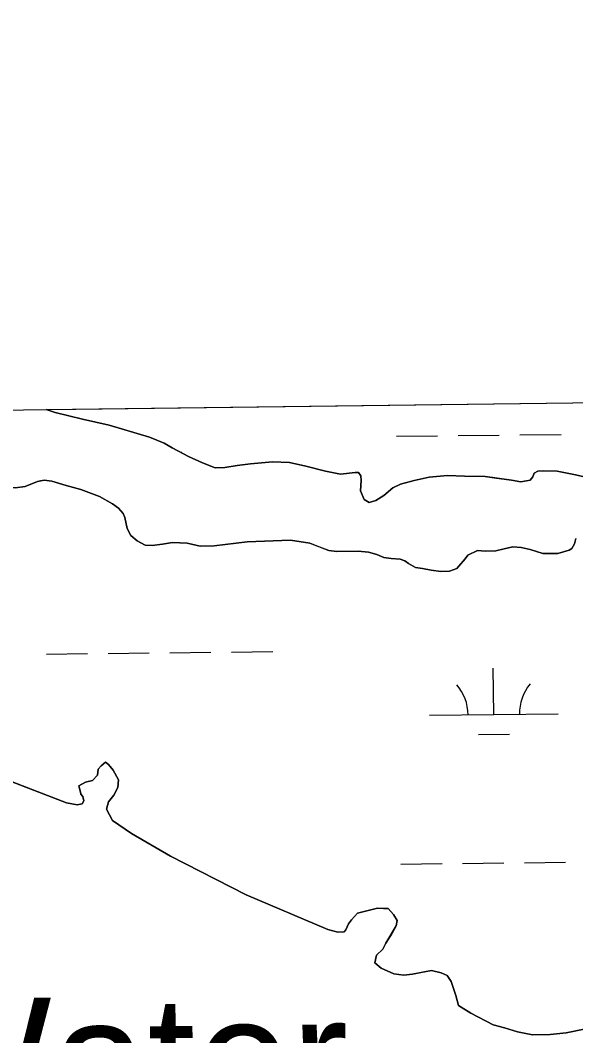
# Model space of a CAD drawing. Extents: x 3734862 to 3772949, y 391520 to 417239.
# Drawn here: x 3747329 to 3747760, y 414658 to 415447 of the extents above; entities that cross this region are included whole.
import ezdxf

# ---------------------------------------------------------------- set-up
doc = ezdxf.new("R2010")
doc.units = 0
for name, color, linetype in [('V-GRID-FRAM', 7, 'Continuous'), ('V-RIVR-IDEN', 7, 'Continuous'), ('V-TOPO-SHOR', 7, 'Continuous'), ('V-WETL-SWMP', 7, 'Continuous')]:
    doc.layers.add(name, color=color, linetype=linetype)

msp = doc.modelspace()

# ---------------------------------------------------------------- linework, layer by layer
at = {"layer": 'V-GRID-FRAM'}
msp.add_lwpolyline([(3738832.32, 415033.81), (3770599.18, 415447.36), (3770843.79, 397266.59), (3739061.07, 396852.84), (3738832.32, 415033.81)], dxfattribs=at)
at = {"layer": 'V-TOPO-SHOR'}
for points in [[(3747341.96, 415088.64), (3747332.39, 415084.77), (3747324.7, 415083.8), (3747315.57, 415083.95), (3747307.53, 415084.08), (3747295.88, 415086.47), (3747285.68, 415088.46), (3747276.93, 415089.7), (3747267.46, 415092.04), (3747260.93, 415094.71), (3747254.06, 415099.21), (3747247.2, 415104.07), (3747241.78, 415108.18), (3747238.2, 415112.62), (3747236.83, 415118.13), (3747247.62, 415139.05), (3747249.63, 415141.47), (3747250.59, 415143.4)], [(3747348.71, 415144.68), (3747355.72, 415142.31), (3747376.83, 415137.22), (3747397.58, 415132.49), (3747428.86, 415123.21), (3747440.48, 415118.64), (3747446.63, 415114.88), (3747459.31, 415108.1), (3747470.19, 415103.17), (3747480, 415099.35), (3747487.67, 415099.6), (3747497.2, 415101.27), (3747507.46, 415102.56), (3747524.66, 415104.11), (3747537.8, 415103.53), (3747550.54, 415100.76), (3747565.83, 415096.86), (3747577.49, 415094.48), (3747588.83, 415095.75), (3747591.39, 415095.71), (3747593.18, 415093.12), (3747593.48, 415089.46), (3747592.99, 415081.43), (3747595.8, 415074.81), (3747599.78, 415072.55), (3747604.92, 415073.93), (3747611.2, 415077.85), (3747618.24, 415083.94), (3747624.13, 415086.77), (3747634.78, 415089.52), (3747646.52, 415092.25), (3747660.79, 415093.48), (3747673.93, 415092.9), (3747690.01, 415092.64), (3747698.76, 415091.4), (3747710.43, 415089.75), (3747717.71, 415088.53), (3747722.11, 415089.19), (3747725.04, 415089.88), (3747726.91, 415092.4), (3747728.06, 415095.31), (3747731, 415096.72), (3747735.39, 415097.01), (3747745.99, 415096.84), (3747760.19, 415094.05), (3747783.86, 415088.55)], [(3747668.01, 415021.01), (3747662.13, 415018.91), (3747655.55, 415018.65), (3747647.89, 415019.87), (3747641.33, 415021.08), (3747635.87, 415021.9), (3747630.43, 415024.91), (3747627.55, 415027.15), (3747623.91, 415028.3), (3747616.98, 415028.78), (3747611.14, 415029.61), (3747605.7, 415031.89), (3747599.15, 415033.82), (3747591.13, 415034.69), (3747583.45, 415034.45), (3747574.68, 415034.23), (3747568.48, 415035.06), (3747563.39, 415036.97), (3747559.4, 415038.49), (3747553.59, 415040.78), (3747538.64, 415043.22), (3747505, 415041.94), (3747479.37, 415038.71), (3747468.4, 415038.52), (3747458.21, 415040.88), (3747446.89, 415041.43), (3747439.2, 415040.09), (3747431.14, 415039.12), (3747425.66, 415039.21), (3747419.5, 415042.6), (3747414.46, 415046.71), (3747411.62, 415052.23), (3747409.93, 415060.67), (3747408.52, 415063.98), (3747404.94, 415068.06), (3747400.24, 415071.42), (3747390.1, 415077.07), (3747375.57, 415082.42), (3747364.29, 415085.53), (3747353.02, 415089), (3747347.19, 415089.83), (3747344.25, 415089.15), (3747341.96, 415088.64)], [(3747760.48, 415044.35), (3747759.32, 415040.35), (3747757.43, 415036.72), (3747755.21, 415035.3), (3747746.41, 415032.88), (3747734.71, 415032.71), (3747724.89, 415035.79), (3747717.98, 415037.37), (3747711.41, 415037.84), (3747704.81, 415036.49), (3747698.2, 415034.77), (3747690.16, 415034.53), (3747683.95, 415035), (3747676.58, 415031.47), (3747674.35, 415028.58), (3747670.99, 415024.61), (3747668.01, 415021.01)], [(3747296.23, 414865.12), (3747364.39, 414838.81), (3747372.77, 414837.28), (3747376.51, 414838.15), (3747377.95, 414840.46), (3747377.07, 414843.74), (3747375.7, 414845.63), (3747375.71, 414846.09), (3747373.94, 414852.19), (3747379.12, 414854.91), (3747384.74, 414856.21), (3747388.54, 414860.35), (3747389.08, 414865.01), (3747391.46, 414867.77), (3747394.77, 414870.52), (3747397.08, 414868.61), (3747400.74, 414864.35), (3747404.82, 414856.82), (3747404.25, 414850.76), (3747401.35, 414844.74), (3747397.07, 414839.68), (3747395.58, 414834.1), (3747400.1, 414825.16), (3747414.87, 414815.12), (3747445.38, 414797.36), (3747504.15, 414767.47), (3747567.64, 414740.3), (3747575.54, 414738.31), (3747580.21, 414738.69), (3747581.64, 414740.07), (3747583.58, 414744.71), (3747585.96, 414747.93), (3747590.71, 414752.99), (3747596.81, 414754.76), (3747606.18, 414756.94), (3747610.84, 414756.86), (3747614.57, 414756.8), (3747618.7, 414752.07), (3747621.42, 414747.36), (3747620.89, 414743.16), (3747617.53, 414737.62), (3747612.73, 414729.77), (3747610.32, 414725.14), (3747605.58, 414720.55), (3747604.08, 414714.51), (3747609.15, 414710.22), (3747618.88, 414705.87), (3747626.79, 414704.8)], [(3747626.79, 414704.8), (3747633.34, 414705.63), (3747639.89, 414706.92), (3747648.32, 414708.65), (3747655.75, 414706.66), (3747660.39, 414704.72), (3747663.58, 414700), (3747667.14, 414689.21), (3747669.34, 414681.24)], [(3747669.34, 414681.24), (3747678.74, 414675.24), (3747696.14, 414666.19), (3747704.87, 414663.85), (3747715.05, 414660.77), (3747726.7, 414658.38), (3747740.6, 414658.88), (3747753.04, 414660.14), (3747766.98, 414662.84), (3747777.96, 414664.12), (3747788.93, 414664.67), (3747799.87, 414663.03), (3747832.46, 414667.15)]]:
    msp.add_lwpolyline(points, dxfattribs=at)
at = {"layer": 'V-WETL-SWMP'}
for p, q in [((3747348.71, 415144.68), (3748682.35, 415162.04)), ((3747355.72, 415142.31), (3747348.71, 415144.68)), ((3747376.83, 415137.22), (3747355.72, 415142.31)), ((3747397.58, 415132.49), (3747376.83, 415137.22)), ((3747428.86, 415123.21), (3747397.58, 415132.49)), ((3747620.92, 415123.98), (3747652.92, 415124.31)), ((3747668.92, 415124.48), (3747700.92, 415124.82)), ((3747716.92, 415124.99), (3747748.92, 415125.33)), ((3747440.48, 415118.64), (3747428.86, 415123.21)), ((3747446.63, 415114.88), (3747440.48, 415118.64)), ((3747459.31, 415108.1), (3747446.63, 415114.88)), ((3747453.99, 415110.94), (3747453.98, 415111.78)), ((3747470.19, 415103.17), (3747459.31, 415108.1)), ((3747480, 415099.35), (3747470.19, 415103.17)), ((3747497.2, 415101.27), (3747487.67, 415099.59)), ((3747507.46, 415102.56), (3747497.2, 415101.27)), ((3747524.66, 415104.11), (3747507.46, 415102.56)), ((3747537.8, 415103.53), (3747524.66, 415104.11)), ((3747550.55, 415100.76), (3747537.8, 415103.53)), ((3747565.83, 415096.86), (3747550.55, 415100.76)), ((3747487.67, 415099.59), (3747480, 415099.35)), ((3747577.49, 415094.48), (3747565.83, 415096.86)), ((3747588.83, 415095.75), (3747577.49, 415094.48)), ((3747591.39, 415095.71), (3747588.83, 415095.75)), ((3747593.18, 415093.12), (3747591.39, 415095.71)), ((3747593.48, 415089.46), (3747593.18, 415093.12)), ((3747660.79, 415093.48), (3747646.52, 415092.25)), ((3747673.93, 415092.9), (3747660.79, 415093.48)), ((3747690.01, 415092.64), (3747673.93, 415092.9)), ((3747710.43, 415089.75), (3747690.01, 415092.64)), ((3747728.06, 415095.31), (3747726.91, 415092.4)), ((3747731, 415096.72), (3747728.06, 415095.31)), ((3747735.39, 415097.01), (3747731, 415096.72)), ((3747745.99, 415096.84), (3747735.39, 415097.01)), ((3747760.19, 415094.05), (3747745.99, 415096.84)), ((3747783.86, 415088.55), (3747760.19, 415094.05)), ((3747324.7, 415083.8), (3747332.39, 415084.77)), ((3747332.39, 415084.77), (3747341.96, 415088.64)), ((3747341.96, 415088.64), (3747347.19, 415089.83)), ((3747347.19, 415089.83), (3747353.02, 415089)), ((3747353.02, 415089), (3747364.29, 415085.53)), ((3747364.29, 415085.53), (3747375.57, 415082.42)), ((3747592.99, 415081.43), (3747593.48, 415089.46)), ((3747624.14, 415086.77), (3747618.24, 415083.94)), ((3747634.78, 415089.52), (3747624.14, 415086.77)), ((3747646.52, 415092.25), (3747634.78, 415089.52)), ((3747717.71, 415088.53), (3747710.43, 415089.75)), ((3747722.11, 415089.19), (3747717.71, 415088.53)), ((3747725.04, 415089.88), (3747722.11, 415089.19)), ((3747726.91, 415092.4), (3747725.04, 415089.88)), ((3747375.57, 415082.42), (3747390.1, 415077.07)), ((3747390.1, 415077.07), (3747400.24, 415071.42)), ((3747595.8, 415074.81), (3747592.99, 415081.43)), ((3747611.2, 415077.85), (3747604.92, 415073.93)), ((3747618.24, 415083.94), (3747611.2, 415077.85)), ((3747400.24, 415071.42), (3747404.94, 415068.06)), ((3747599.78, 415072.55), (3747595.8, 415074.81)), ((3747604.92, 415073.93), (3747599.78, 415072.55)), ((3747404.94, 415068.06), (3747408.52, 415063.98)), ((3747408.52, 415063.98), (3747409.93, 415060.67)), ((3747409.93, 415060.67), (3747411.62, 415052.23)), ((3747411.62, 415052.23), (3747414.46, 415046.71)), ((3747414.46, 415046.71), (3747419.5, 415042.6)), ((3747419.5, 415042.6), (3747425.66, 415039.22)), ((3747425.66, 415039.22), (3747431.14, 415039.12)), ((3747431.14, 415039.12), (3747439.2, 415040.09)), ((3747439.2, 415040.09), (3747446.89, 415041.43)), ((3747446.89, 415041.43), (3747458.21, 415040.88)), ((3747458.21, 415040.88), (3747468.41, 415038.52)), ((3747468.41, 415038.52), (3747479.37, 415038.7)), ((3747479.37, 415038.7), (3747505, 415041.94)), ((3747505, 415041.94), (3747538.64, 415043.22)), ((3747538.64, 415043.22), (3747553.59, 415040.78)), ((3747553.59, 415040.78), (3747568.48, 415035.06)), ((3747704.81, 415036.49), (3747711.41, 415037.84)), ((3747711.41, 415037.84), (3747717.98, 415037.37)), ((3747717.98, 415037.37), (3747724.89, 415035.79)), ((3747757.43, 415036.72), (3747759.32, 415040.35)), ((3747759.32, 415040.35), (3747760.48, 415044.35)), ((3747568.48, 415035.06), (3747574.68, 415034.23)), ((3747574.68, 415034.23), (3747591.13, 415034.69)), ((3747591.13, 415034.69), (3747599.15, 415033.83)), ((3747599.15, 415033.83), (3747605.7, 415031.89)), ((3747605.7, 415031.89), (3747611.14, 415029.61)), ((3747611.14, 415029.61), (3747616.98, 415028.78)), ((3747674.35, 415028.58), (3747676.58, 415031.47)), ((3747676.58, 415031.47), (3747683.95, 415035)), ((3747683.95, 415035), (3747690.16, 415034.53)), ((3747690.16, 415034.53), (3747698.2, 415034.77)), ((3747698.2, 415034.77), (3747704.81, 415036.49)), ((3747724.89, 415035.79), (3747734.71, 415032.71)), ((3747734.71, 415032.71), (3747746.41, 415032.88)), ((3747746.41, 415032.88), (3747755.21, 415035.3)), ((3747755.21, 415035.3), (3747757.43, 415036.72)), ((3747616.98, 415028.78), (3747623.91, 415028.3)), ((3747623.91, 415028.3), (3747627.55, 415027.15)), ((3747627.55, 415027.15), (3747630.43, 415024.91)), ((3747630.43, 415024.91), (3747635.87, 415021.9)), ((3747635.87, 415021.9), (3747641.33, 415021.08)), ((3747668.01, 415021.01), (3747674.35, 415028.58)), ((3747641.33, 415021.08), (3747647.89, 415019.87)), ((3747647.89, 415019.87), (3747655.55, 415018.65)), ((3747655.55, 415018.65), (3747662.13, 415018.91)), ((3747662.13, 415018.91), (3747668.01, 415021.01)), ((3747348.79, 414954.59), (3747380.79, 414954.93)), ((3747396.79, 414955.1), (3747428.78, 414955.44)), ((3747444.78, 414955.61), (3747476.78, 414955.94)), ((3747492.78, 414956.11), (3747524.78, 414956.45)), ((3747696.62, 414907.52), (3747696.24, 414943.52)), ((3747646.62, 414906.99), (3747746.62, 414908.05)), ((3747684.78, 414891.96), (3747708.78, 414892.22)), ((3747364.39, 414838.81), (3747296.22, 414865.12)), ((3747389.08, 414865.01), (3747388.54, 414860.35)), ((3747391.46, 414867.77), (3747389.08, 414865.01)), ((3747394.77, 414870.52), (3747391.46, 414867.77)), ((3747397.08, 414868.61), (3747394.77, 414870.52)), ((3747400.74, 414864.35), (3747397.08, 414868.61)), ((3747404.82, 414856.82), (3747400.74, 414864.35)), ((3747384.74, 414856.21), (3747379.12, 414854.9)), ((3747388.54, 414860.35), (3747384.74, 414856.21)), ((3747404.25, 414850.76), (3747404.82, 414856.82)), ((3747379.12, 414854.9), (3747373.94, 414852.19)), ((3747373.94, 414852.19), (3747375.71, 414846.09)), ((3747401.35, 414844.74), (3747404.25, 414850.76)), ((3747375.71, 414846.09), (3747375.7, 414845.63)), ((3747375.7, 414845.63), (3747377.07, 414843.74)), ((3747377.95, 414840.46), (3747376.51, 414838.15)), ((3747377.07, 414843.74), (3747377.95, 414840.46)), ((3747397.07, 414839.68), (3747401.35, 414844.74)), ((3747372.77, 414837.28), (3747364.39, 414838.81)), ((3747376.51, 414838.15), (3747372.77, 414837.28)), ((3747395.58, 414834.1), (3747397.07, 414839.68)), ((3747400.1, 414825.16), (3747395.58, 414834.1)), ((3747414.87, 414815.12), (3747400.1, 414825.16)), ((3747445.38, 414797.36), (3747414.87, 414815.12)), ((3747504.15, 414767.47), (3747445.38, 414797.36)), ((3747720.43, 414792.33), (3747752.43, 414792.67)), ((3747624.44, 414791.32), (3747656.43, 414791.66)), ((3747672.43, 414791.83), (3747704.43, 414792.16)), ((3747567.64, 414740.3), (3747504.15, 414767.47)), ((3747596.81, 414754.76), (3747590.71, 414752.99)), ((3747606.18, 414756.94), (3747596.81, 414754.76)), ((3747614.57, 414756.8), (3747606.18, 414756.94)), ((3747618.7, 414752.07), (3747614.57, 414756.8)), ((3747585.96, 414747.93), (3747583.58, 414744.71)), ((3747590.71, 414752.99), (3747585.96, 414747.93)), ((3747621.42, 414747.36), (3747618.7, 414752.07)), ((3747620.89, 414743.16), (3747621.42, 414747.36)), ((3747575.54, 414738.3), (3747567.64, 414740.3)), ((3747580.21, 414738.69), (3747575.54, 414738.3)), ((3747581.64, 414740.07), (3747580.21, 414738.69)), ((3747583.58, 414744.71), (3747581.64, 414740.07)), ((3747612.73, 414729.77), (3747620.89, 414743.16)), ((3747610.33, 414725.14), (3747612.73, 414729.77)), ((3747605.58, 414720.55), (3747610.33, 414725.14)), ((3747604.08, 414714.51), (3747605.58, 414720.55)), ((3747609.15, 414710.22), (3747604.08, 414714.51)), ((3747618.88, 414705.87), (3747609.15, 414710.22)), ((3747626.79, 414704.8), (3747618.88, 414705.87)), ((3747648.32, 414708.65), (3747633.34, 414705.63)), ((3747655.75, 414706.66), (3747648.32, 414708.65)), ((3747660.39, 414704.72), (3747655.75, 414706.66)), ((3747633.34, 414705.63), (3747626.79, 414704.8)), ((3747663.58, 414700), (3747660.39, 414704.72)), ((3747667.14, 414689.21), (3747663.58, 414700)), ((3747669.34, 414681.24), (3747667.14, 414689.21)), ((3747678.74, 414675.24), (3747669.34, 414681.24)), ((3747696.14, 414666.19), (3747678.74, 414675.24)), ((3747704.87, 414663.85), (3747696.14, 414666.19)), ((3747715.05, 414660.76), (3747704.87, 414663.85)), ((3747726.7, 414658.38), (3747715.05, 414660.76)), ((3747740.6, 414658.89), (3747726.7, 414658.38)), ((3747753.04, 414660.14), (3747740.6, 414658.89)), ((3747766.98, 414662.84), (3747753.04, 414660.14))]:
    msp.add_line(p, q, dxfattribs=at)
for centre, start, end in [((3747509.59, 415076.84), 139.83336, 140.13554), ((3747641.38, 414907.41), 359.83336, 41.37702), ((3747751.86, 414908.58), 139.83336, 181.37702)]:
    msp.add_arc(centre, 35.25, start, end, dxfattribs=at)

# ---------------------------------------------------------------- texts
at = {"layer": 'V-RIVR-IDEN'}
msp.add_text('Water', height=100, rotation=0.6, dxfattribs=at).set_placement((3747227.6, 414586.21))

doc.saveas('drawing.dxf')
